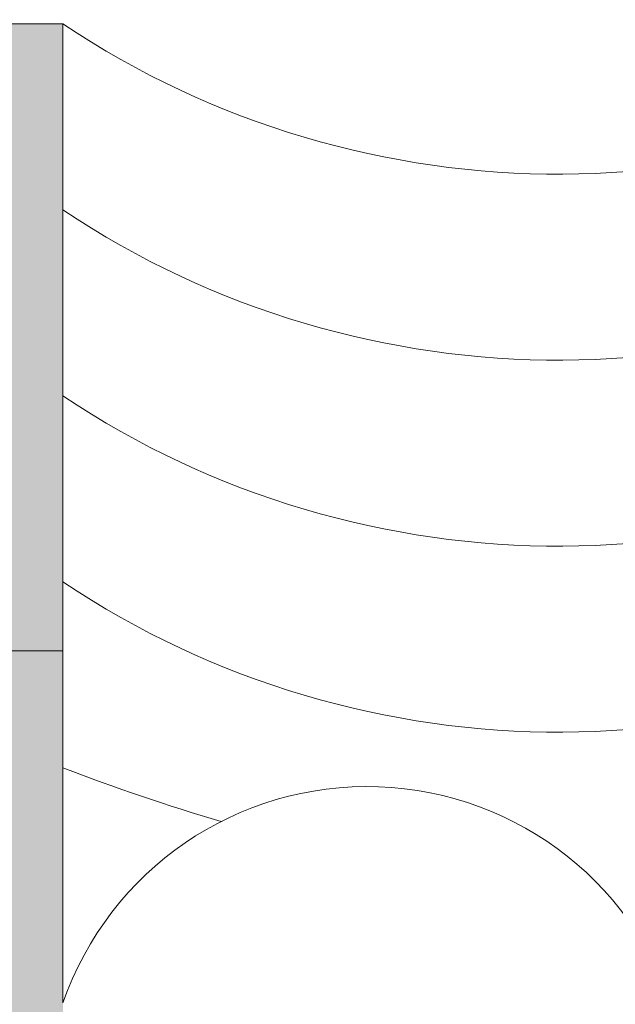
# Model space of a CAD drawing. Header units: metres. Extents: x 1316.5 to 1415.3, y -94.1 to -52.
# Tile 249 of 656: x 1393.13045 to 1393.13283, y -70.27844 to -70.27451. Entities that reach past the tile are written whole.
import ezdxf

# ---------------------------------------------------------------- set-up
doc = ezdxf.new("R2010")
doc.units = ezdxf.units.M
doc.linetypes.add('AUSGEZOGEN', pattern=[0])
doc.layers.add('XR$1$Fenster', color=3, linetype='AUSGEZOGEN', lineweight=18)
doc.layers.add('XR$1$Wand', color=1, linetype='AUSGEZOGEN', lineweight=50)

msp = doc.modelspace()

# ---------------------------------------------------------------- hatches: boundary and pattern name
at = {"layer": 'XR$1$Fenster', "linetype": 'AUSGEZOGEN', "lineweight": 13, "transparency": 33554687}
msp.add_hatch(color=9, dxfattribs=at).paths.add_polyline_path([(1393.130624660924, -70.2745286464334), (1391.765284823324, -70.2745286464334), (1391.765284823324, -70.28452864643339), (1393.130624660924, -70.28452864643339)])

# ---------------------------------------------------------------- linework, layer by layer
at = {"layer": 'XR$1$Wand', "color": 1, "linetype": 'AUSGEZOGEN', "lineweight": 13, "transparency": 33554687}
for p, q in [((1391.765284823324, -70.2745286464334), (1393.130624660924, -70.2745286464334)), ((1393.130624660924, -70.2745286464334), (1393.130624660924, -70.2784333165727)), ((1391.765284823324, -70.2770286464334), (1393.130624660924, -70.2770286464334))]:
    msp.add_line(p, q, dxfattribs=at)
for centre, radius, start, end in [((1393.132602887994, -70.27156237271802), 0.003565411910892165, 236.3004222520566, 304.1911207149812), ((1393.132602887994, -70.27230432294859), 0.003565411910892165, 236.3004222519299, 304.1911207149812), ((1393.132602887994, -70.27304627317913), 0.003565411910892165, 236.3004222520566, 304.1911207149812), ((1393.132602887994, -70.2737882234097), 0.003565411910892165, 236.3004222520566, 304.1911207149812), ((1393.133791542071, -70.26917759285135), 0.008901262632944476, 249.1588130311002, 253.4483606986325), ((1393.131838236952, -70.27885521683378), 0.001284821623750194, 15.18508407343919, 160.8299692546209)]:
    msp.add_arc(centre, radius, start, end, dxfattribs=at)

doc.saveas('drawing.dxf')
